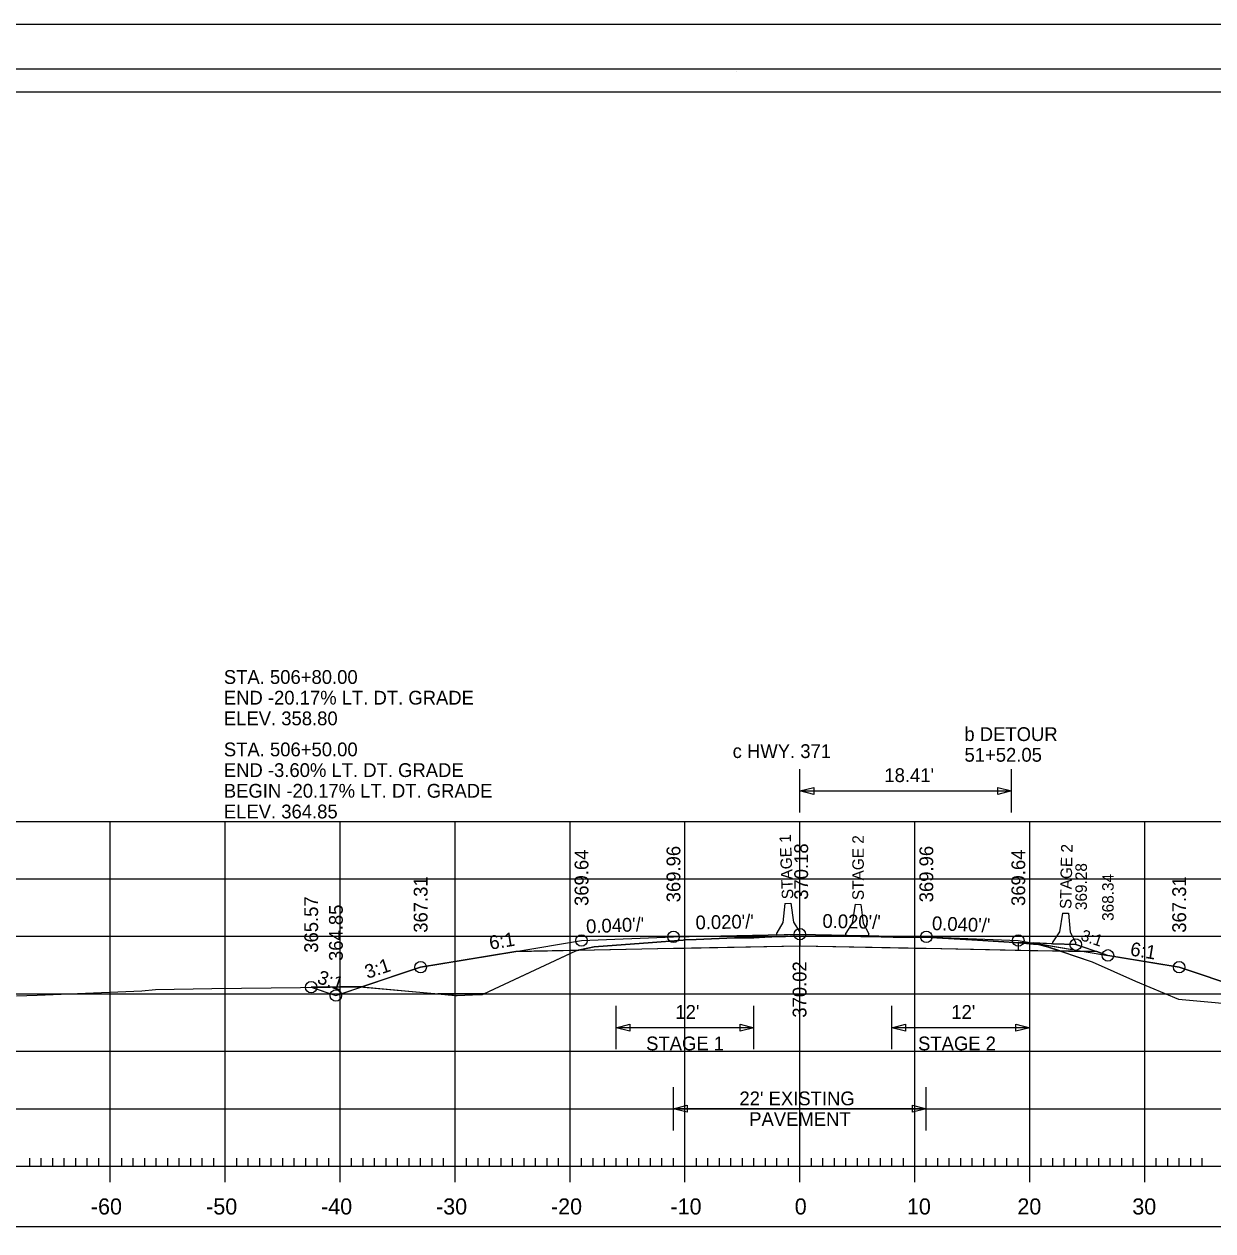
# Model space of a CAD drawing. Extents: x 1368910 to 1369601, y 380116 to 380950.
# Drawn here: x 1369012.7 to 1369116.2, y 380418.8 to 380523.8 of the extents above; entities that cross this region are included whole.
import ezdxf

# ---------------------------------------------------------------- set-up
doc = ezdxf.new("R2010")
doc.units = 0
for name, color, linetype in [('_STAGE 1 CUT', 7, 'Continuous'), ('_STAGE 1 FILL', 7, 'Continuous'), ('_STAGE 2 CUT', 7, 'Continuous'), ('_STAGE 2 FILL', 7, 'Continuous'), ('_STAGE 3 CUT', 7, 'Continuous'), ('Default', 7, 'Continuous'), ('Notes', 7, 'Continuous'), ('R_Alt Surface', 7, 'Continuous'), ('R_Axis', 7, 'Continuous'), ('R_Axis Annot', 7, 'Continuous'), ('R_Border', 7, 'Continuous'), ('R_CONC BARRIER', 7, 'Continuous'), ('R_Detour Surface', 7, 'Continuous'), ('R_Exist Surface', 7, 'Continuous'), ('R_Fin Surface', 7, 'Continuous'), ('R_Grid', 7, 'Continuous'), ('R_No Plot', 7, 'Continuous'), ('R_ROW Annot', 7, 'Continuous'), ('R_Xsect Elev', 7, 'Continuous'), ('R_Xsect Elev Detour', 7, 'Continuous'), ('R_Xsect Slope', 7, 'Continuous')]:
    doc.layers.add(name, color=color, linetype=linetype)

msp = doc.modelspace()

# ---------------------------------------------------------------- linework, layer by layer
at = {"layer": '_STAGE 1 CUT'}
msp.add_line((1369080.24, 380444.42), (1369080.24, 380443.6), dxfattribs=at)
for points in [[(1369084.94, 380444.42), (1369084.75, 380444.42), (1369080.24, 380444.42)], [(1369102.85, 380443.15), (1369101.79, 380443.51), (1369100.87, 380443.73), (1369100.56, 380443.75), (1369100.24, 380443.78), (1369099.36, 380443.86), (1369095.7, 380444.08), (1369091.63, 380444.32), (1369091.08, 380444.34), (1369090.66, 380444.35), (1369090.24, 380444.34), (1369089.27, 380444.34), (1369088.36, 380444.36), (1369086.27, 380444.41), (1369085.54, 380444.4), (1369084.94, 380444.42)], [(1369080.24, 380443.6), (1369090.24, 380443.4), (1369091.24, 380443.38), (1369100.24, 380443.2), (1369102.85, 380443.15)]]:
    msp.add_lwpolyline(points, dxfattribs=at)
at = {"layer": '_STAGE 1 FILL'}
msp.add_line((1369107.04, 380442.76), (1369106.07, 380443.09), dxfattribs=at)
for points in [[(1369102.85, 380443.15), (1369105.68, 380442.2), (1369109.44, 380440.52), (1369113.17, 380438.95), (1369116.36, 380438.67), (1369116.96, 380438.6), (1369119.66, 380438.44), (1369124.06, 380438.12)], [(1369106.07, 380443.09), (1369104.97, 380443.11), (1369102.85, 380443.15)], [(1369124.06, 380438.12), (1369113.24, 380441.73), (1369107.04, 380442.76)]]:
    msp.add_lwpolyline(points, dxfattribs=at)
at = {"layer": '_STAGE 2 CUT'}
for p, q in [((1369070.24, 380444.1), (1369070.24, 380444.1)), ((1369080.24, 380444.42), (1369079.37, 380444.42)), ((1369080.24, 380443.6), (1369080.24, 380444.42)), ((1369040.32, 380439.42), (1369042.13, 380440.03)), ((1369040.24, 380439.4), (1369040.24, 380439.42)), ((1369040.24, 380439.42), (1369040.32, 380439.42)), ((1369040.32, 380439.42), (1369040.24, 380439.42)), ((1369040.24, 380439.42), (1369040.24, 380439.4)), ((1369040.24, 380439.4), (1369040.32, 380439.42))]:
    msp.add_line(p, q, dxfattribs=at)
for points in [[(1369070.24, 380444.1), (1369070.07, 380444.09), (1369069.7, 380444.06), (1369067.41, 380443.88), (1369062.34, 380443.52), (1369061.78, 380443.4), (1369060.95, 380443.22)], [(1369079.37, 380444.42), (1369078.99, 380444.41), (1369078.44, 380444.4), (1369077.19, 380444.34), (1369076.22, 380444.3), (1369075.1, 380444.3), (1369074.56, 380444.29), (1369071.21, 380444.13), (1369070.24, 380444.1)], [(1369070.24, 380444.1), (1369070.24, 380444.1)], [(1369060.95, 380443.22), (1369069.24, 380443.38), (1369070.24, 380443.4), (1369080.24, 380443.6)], [(1369042.13, 380440.03), (1369041.95, 380440.04), (1369040.24, 380440.02), (1369037.72, 380439.99)], [(1369037.72, 380439.99), (1369039.42, 380439.42), (1369039.87, 380439.27), (1369040.24, 380439.4)]]:
    msp.add_lwpolyline(points, dxfattribs=at)
at = {"layer": '_STAGE 2 FILL'}
for p, q in [((1369042.13, 380440.03), (1369048.75, 380439.42)), ((1369050.24, 380439.42), (1369048.75, 380439.42)), ((1369052.73, 380439.42), (1369050.24, 380439.42))]:
    msp.add_line(p, q, dxfattribs=at)
for points in [[(1369055.52, 380443.11), (1369050.24, 380442.23), (1369047.24, 380441.73), (1369042.13, 380440.03)], [(1369052.73, 380439.42), (1369053.66, 380439.84), (1369060.24, 380442.94), (1369060.74, 380443.17), (1369060.95, 380443.22)], [(1369060.95, 380443.22), (1369060.24, 380443.2), (1369055.52, 380443.11)], [(1369048.75, 380439.42), (1369050.24, 380439.42), (1369052.73, 380439.42)], [(1369048.75, 380439.42), (1369050.24, 380439.28), (1369050.43, 380439.27)], [(1369050.43, 380439.27), (1369052.43, 380439.36), (1369052.62, 380439.37), (1369052.73, 380439.42)]]:
    msp.add_lwpolyline(points, dxfattribs=at)
at = {"layer": '_STAGE 3 CUT'}
for points in [[(1369104.24, 380443.7), (1369102.25, 380443.78), (1369100.56, 380443.84)], [(1369100.56, 380443.84), (1369104.97, 380443.11), (1369107.04, 380442.76)], [(1369107.04, 380442.76), (1369106.61, 380442.91), (1369104.24, 380443.7)]]:
    msp.add_lwpolyline(points, dxfattribs=at)
at = {"layer": 'Default'}
msp.add_line((1369080.24, 380457.07), (1369098.65, 380457.07), dxfattribs=at)
at = {"layer": 'R_Alt Surface'}
for points in [[(1369099.24, 380443.9), (1369099.24, 380443.22), (1369106.07, 380443.09)], [(1369055.52, 380443.11), (1369069.24, 380443.38), (1369080.24, 380443.6), (1369091.24, 380443.38), (1369104.97, 380443.11)]]:
    msp.add_lwpolyline(points, dxfattribs=at)
at = {"layer": 'R_Axis'}
for p, q in [((1369020.24, 380423.02), (1369020.24, 380425.82)), ((1369030.24, 380423.02), (1369030.24, 380425.82)), ((1369040.24, 380423.02), (1369040.24, 380425.82)), ((1369050.24, 380423.02), (1369050.24, 380425.82)), ((1369060.24, 380423.02), (1369060.24, 380425.82)), ((1369070.24, 380423.02), (1369070.24, 380425.82)), ((1369080.24, 380423.02), (1369080.24, 380425.82)), ((1369090.24, 380423.02), (1369090.24, 380425.82)), ((1369100.24, 380423.02), (1369100.24, 380425.82)), ((1369110.24, 380423.02), (1369110.24, 380425.82)), ((1369013.24, 380424.42), (1369013.24, 380425.12)), ((1369014.24, 380424.42), (1369014.24, 380425.12)), ((1369015.24, 380424.42), (1369015.24, 380425.12)), ((1369016.24, 380424.42), (1369016.24, 380425.12)), ((1369017.24, 380424.42), (1369017.24, 380425.12)), ((1369018.24, 380424.42), (1369018.24, 380425.12)), ((1369019.24, 380424.42), (1369019.24, 380425.12)), ((1369021.24, 380424.42), (1369021.24, 380425.12)), ((1369022.24, 380424.42), (1369022.24, 380425.12)), ((1369023.24, 380424.42), (1369023.24, 380425.12)), ((1369024.24, 380424.42), (1369024.24, 380425.12)), ((1369025.24, 380424.42), (1369025.24, 380425.12)), ((1369026.24, 380424.42), (1369026.24, 380425.12)), ((1369027.24, 380424.42), (1369027.24, 380425.12)), ((1369028.24, 380424.42), (1369028.24, 380425.12)), ((1369029.24, 380424.42), (1369029.24, 380425.12)), ((1369031.24, 380424.42), (1369031.24, 380425.12)), ((1369032.24, 380424.42), (1369032.24, 380425.12)), ((1369033.24, 380424.42), (1369033.24, 380425.12)), ((1369034.24, 380424.42), (1369034.24, 380425.12)), ((1369035.24, 380424.42), (1369035.24, 380425.12)), ((1369036.24, 380424.42), (1369036.24, 380425.12)), ((1369037.24, 380424.42), (1369037.24, 380425.12)), ((1369038.24, 380424.42), (1369038.24, 380425.12)), ((1369039.24, 380424.42), (1369039.24, 380425.12)), ((1369041.24, 380424.42), (1369041.24, 380425.12)), ((1369042.24, 380424.42), (1369042.24, 380425.12)), ((1369043.24, 380424.42), (1369043.24, 380425.12)), ((1369044.24, 380424.42), (1369044.24, 380425.12)), ((1369045.24, 380424.42), (1369045.24, 380425.12)), ((1369046.24, 380424.42), (1369046.24, 380425.12)), ((1369047.24, 380424.42), (1369047.24, 380425.12)), ((1369048.24, 380424.42), (1369048.24, 380425.12)), ((1369049.24, 380424.42), (1369049.24, 380425.12)), ((1369051.24, 380424.42), (1369051.24, 380425.12)), ((1369052.24, 380424.42), (1369052.24, 380425.12)), ((1369053.24, 380424.42), (1369053.24, 380425.12)), ((1369054.24, 380424.42), (1369054.24, 380425.12)), ((1369055.24, 380424.42), (1369055.24, 380425.12)), ((1369056.24, 380424.42), (1369056.24, 380425.12)), ((1369057.24, 380424.42), (1369057.24, 380425.12)), ((1369058.24, 380424.42), (1369058.24, 380425.12)), ((1369059.24, 380424.42), (1369059.24, 380425.12)), ((1369061.24, 380424.42), (1369061.24, 380425.12)), ((1369062.24, 380424.42), (1369062.24, 380425.12)), ((1369063.24, 380424.42), (1369063.24, 380425.12)), ((1369064.24, 380424.42), (1369064.24, 380425.12)), ((1369065.24, 380424.42), (1369065.24, 380425.12)), ((1369066.24, 380424.42), (1369066.24, 380425.12)), ((1369067.24, 380424.42), (1369067.24, 380425.12)), ((1369068.24, 380424.42), (1369068.24, 380425.12)), ((1369069.24, 380424.42), (1369069.24, 380425.12)), ((1369071.24, 380424.42), (1369071.24, 380425.12)), ((1369072.24, 380424.42), (1369072.24, 380425.12)), ((1369073.24, 380424.42), (1369073.24, 380425.12)), ((1369074.24, 380424.42), (1369074.24, 380425.12)), ((1369075.24, 380424.42), (1369075.24, 380425.12)), ((1369076.24, 380424.42), (1369076.24, 380425.12)), ((1369077.24, 380424.42), (1369077.24, 380425.12)), ((1369078.24, 380424.42), (1369078.24, 380425.12)), ((1369079.24, 380424.42), (1369079.24, 380425.12)), ((1369081.24, 380424.42), (1369081.24, 380425.12)), ((1369082.24, 380424.42), (1369082.24, 380425.12)), ((1369083.24, 380424.42), (1369083.24, 380425.12)), ((1369084.24, 380424.42), (1369084.24, 380425.12)), ((1369085.24, 380424.42), (1369085.24, 380425.12)), ((1369086.24, 380424.42), (1369086.24, 380425.12)), ((1369087.24, 380424.42), (1369087.24, 380425.12)), ((1369088.24, 380424.42), (1369088.24, 380425.12)), ((1369089.24, 380424.42), (1369089.24, 380425.12)), ((1369091.24, 380424.42), (1369091.24, 380425.12)), ((1369092.24, 380424.42), (1369092.24, 380425.12)), ((1369093.24, 380424.42), (1369093.24, 380425.12)), ((1369094.24, 380424.42), (1369094.24, 380425.12)), ((1369095.24, 380424.42), (1369095.24, 380425.12)), ((1369096.24, 380424.42), (1369096.24, 380425.12)), ((1369097.24, 380424.42), (1369097.24, 380425.12)), ((1369098.24, 380424.42), (1369098.24, 380425.12)), ((1369099.24, 380424.42), (1369099.24, 380425.12)), ((1369101.24, 380424.42), (1369101.24, 380425.12)), ((1369102.24, 380424.42), (1369102.24, 380425.12)), ((1369103.24, 380424.42), (1369103.24, 380425.12)), ((1369104.24, 380424.42), (1369104.24, 380425.12)), ((1369105.24, 380424.42), (1369105.24, 380425.12)), ((1369106.24, 380424.42), (1369106.24, 380425.12)), ((1369107.24, 380424.42), (1369107.24, 380425.12)), ((1369108.24, 380424.42), (1369108.24, 380425.12)), ((1369109.24, 380424.42), (1369109.24, 380425.12)), ((1369111.24, 380424.42), (1369111.24, 380425.12)), ((1369112.24, 380424.42), (1369112.24, 380425.12)), ((1369113.24, 380424.42), (1369113.24, 380425.12)), ((1369114.24, 380424.42), (1369114.24, 380425.12)), ((1369115.24, 380424.42), (1369115.24, 380425.12)), ((1368940.24, 380424.42), (1369220.24, 380424.42))]:
    msp.add_line(p, q, dxfattribs=at)
at = {"layer": 'R_Border'}
for p, q in [((1368922.24, 380519.88), (1369238.42, 380519.88)), ((1369074.76, 380519.62), (1369074.76, 380519.62)), ((1369074.76, 380519.62), (1369074.76, 380519.62))]:
    msp.add_line(p, q, dxfattribs=at)
at = {"layer": 'R_CONC BARRIER'}
for p, q in [((1369078.94, 380447.28), (1369079.44, 380447.29)), ((1369085.05, 380447.21), (1369085.55, 380447.2)), ((1369103.1, 380446.44), (1369103.6, 380446.42)), ((1369078.24, 380444.56), (1369078.24, 380444.73)), ((1369080.24, 380444.6), (1369080.24, 380444.77)), ((1369078.24, 380444.56), (1369080.24, 380444.6)), ((1369084.24, 380444.52), (1369084.25, 380444.69)), ((1369084.24, 380444.52), (1369086.24, 380444.48)), ((1369086.24, 380444.48), (1369086.25, 380444.65)), ((1369102.25, 380443.78), (1369102.25, 380443.94)), ((1369102.25, 380443.78), (1369104.24, 380443.7)), ((1369104.24, 380443.7), (1369104.25, 380443.86))]:
    msp.add_line(p, q, dxfattribs=at)
for points in [[(1369078.94, 380447.28), (1369078.75, 380445.63), (1369078.24, 380444.73)], [(1369079.44, 380447.29), (1369079.69, 380445.65), (1369080.24, 380444.77)], [(1369085.05, 380447.21), (1369084.8, 380445.57), (1369084.25, 380444.69)], [(1369085.55, 380447.2), (1369085.73, 380445.55), (1369086.25, 380444.65)], [(1369103.1, 380446.44), (1369102.82, 380444.81), (1369102.25, 380443.94)], [(1369103.6, 380446.42), (1369103.75, 380444.77), (1369104.25, 380443.86)]]:
    msp.add_lwpolyline(points, dxfattribs=at)
at = {"layer": 'R_Detour Surface'}
msp.add_lwpolyline([(1369099.24, 380443.9), (1369104.24, 380443.7), (1369106.07, 380443.09), (1369107.04, 380442.76)], dxfattribs=at)
at = {"layer": 'R_Exist Surface'}
msp.add_lwpolyline([(1369012.08, 380439.25), (1369013.88, 380439.3), (1369022.98, 380439.67), (1369024.16, 380439.79), (1369029.07, 380439.87), (1369041.95, 380440.04), (1369050.43, 380439.27), (1369052.43, 380439.36), (1369052.62, 380439.37), (1369053.66, 380439.84), (1369060.74, 380443.17), (1369061.78, 380443.4), (1369062.34, 380443.52), (1369067.41, 380443.88), (1369069.7, 380444.06), (1369070.07, 380444.09), (1369070.24, 380444.1), (1369071.21, 380444.13), (1369074.56, 380444.29), (1369075.1, 380444.3), (1369076.22, 380444.3), (1369077.19, 380444.34), (1369078.44, 380444.4), (1369078.99, 380444.41), (1369080.24, 380444.44), (1369080.36, 380444.44), (1369080.78, 380444.45), (1369081.27, 380444.44), (1369084.75, 380444.43), (1369085.54, 380444.4), (1369086.27, 380444.41), (1369088.36, 380444.36), (1369089.27, 380444.34), (1369090.66, 380444.35), (1369091.08, 380444.34), (1369091.63, 380444.32), (1369095.7, 380444.08), (1369099.36, 380443.86), (1369100.56, 380443.75), (1369100.87, 380443.73), (1369101.79, 380443.51), (1369105.68, 380442.2), (1369109.44, 380440.52), (1369113.17, 380438.95), (1369116.36, 380438.67)], dxfattribs=at)
at = {"layer": 'R_Fin Surface'}
msp.add_lwpolyline([(1369037.72, 380439.99), (1369039.87, 380439.27), (1369047.24, 380441.73), (1369055.52, 380443.11), (1369061.24, 380444.06), (1369069.24, 380444.38), (1369080.24, 380444.6), (1369091.24, 380444.38), (1369099.24, 380444.06), (1369104.97, 380443.11), (1369113.24, 380441.73), (1369124.06, 380438.12)], dxfattribs=at)
at = {"layer": 'R_Grid'}
for p, q in [((1368940.24, 380454.42), (1369220.24, 380454.42)), ((1369020.24, 380424.42), (1369020.24, 380454.42)), ((1369030.24, 380424.42), (1369030.24, 380454.42)), ((1369040.24, 380424.42), (1369040.24, 380454.42)), ((1369050.24, 380424.42), (1369050.24, 380454.42)), ((1369060.24, 380424.42), (1369060.24, 380454.42)), ((1369070.24, 380424.42), (1369070.24, 380454.42)), ((1369080.24, 380424.42), (1369080.24, 380454.42)), ((1369090.24, 380424.42), (1369090.24, 380454.42)), ((1369100.24, 380424.42), (1369100.24, 380454.42)), ((1369110.24, 380424.42), (1369110.24, 380454.42)), ((1368940.24, 380449.42), (1369220.24, 380449.42)), ((1368940.24, 380444.42), (1369220.24, 380444.42)), ((1368940.24, 380439.42), (1369220.24, 380439.42)), ((1368940.24, 380434.42), (1369220.24, 380434.42)), ((1368940.24, 380429.42), (1369220.24, 380429.42)), ((1368940.24, 380424.42), (1369220.24, 380424.42))]:
    msp.add_line(p, q, dxfattribs=at)
at = {"layer": 'R_No Plot'}
for points in [[(1368909.84, 380523.78), (1369243.18, 380523.78), (1369243.18, 380310.44), (1368909.84, 380310.44)], [(1369236.42, 380419.15), (1368924.24, 380419.15), (1368924.24, 380517.88), (1369173.78, 380517.88), (1369173.78, 380508), (1369191.32, 380508), (1369215.42, 380508), (1369215.42, 380485.67), (1369236.42, 380485.67)], [(1368924.24, 380517.88), (1369173.78, 380517.88), (1369173.78, 380508), (1369191.32, 380508), (1369215.42, 380508), (1369215.42, 380485.67), (1369236.42, 380485.67), (1369236.42, 380316.42), (1368924.24, 380316.42)]]:
    msp.add_lwpolyline(points, close=True, dxfattribs=at)
for centre in [(1369069.24, 380444.38), (1369080.24, 380444.6), (1369091.24, 380444.38), (1369061.24, 380444.06), (1369099.24, 380444.06), (1369104.24, 380443.7), (1369107.04, 380442.76), (1369047.24, 380441.73), (1369113.24, 380441.73), (1369037.72, 380439.99), (1369039.87, 380439.27), (1369039.87, 380439.27)]:
    msp.add_circle(centre, 0.5, dxfattribs=at)
at = {"layer": 'R_ROW Annot'}
for p, q in [((1369080.24, 380455.19), (1369080.24, 380458.96)), ((1369098.65, 380455.19), (1369098.65, 380458.96)), ((1369064.24, 380434.59), (1369064.24, 380438.36)), ((1369076.24, 380434.59), (1369076.24, 380438.36)), ((1369088.24, 380434.59), (1369088.24, 380438.36)), ((1369100.24, 380434.59), (1369100.24, 380438.36)), ((1369076.24, 380436.47), (1369064.24, 380436.47)), ((1369100.24, 380436.47), (1369088.24, 380436.47)), ((1369069.24, 380427.54), (1369069.24, 380431.3)), ((1369091.24, 380427.54), (1369091.24, 380431.3)), ((1369091.24, 380429.42), (1369069.24, 380429.42))]:
    msp.add_line(p, q, dxfattribs=at)
for points in [[(1369081.44, 380456.77), (1369080.24, 380457.07), (1369081.44, 380457.37)], [(1369097.45, 380457.37), (1369098.65, 380457.07), (1369097.45, 380456.77)], [(1369065.44, 380436.17), (1369064.24, 380436.47), (1369065.44, 380436.77)], [(1369075.04, 380436.77), (1369076.24, 380436.47), (1369075.04, 380436.17)], [(1369089.44, 380436.17), (1369088.24, 380436.47), (1369089.44, 380436.77)], [(1369099.04, 380436.77), (1369100.24, 380436.47), (1369099.04, 380436.17)], [(1369070.44, 380429.12), (1369069.24, 380429.42), (1369070.44, 380429.72)], [(1369090.04, 380429.72), (1369091.24, 380429.42), (1369090.04, 380429.12)]]:
    msp.add_lwpolyline(points, close=True, dxfattribs=at)

# ---------------------------------------------------------------- texts
at = {"layer": 'Notes'}
for s, p in [('STA. 506+80.00', (1369030.12, 380466.38)), ('END -20.17% LT. DT. GRADE', (1369030.12, 380464.58)), ('ELEV. 358.80', (1369030.12, 380462.78)), ('b DETOUR', (1369094.55, 380461.41)), ('STA. 506+50.00', (1369030.12, 380460.08)), ('c HWY. 371', (1369074.39, 380459.93)), ('51+52.05', (1369094.56, 380459.61)), ('END -3.60% LT. DT. GRADE', (1369030.12, 380458.28)), ('BEGIN -20.17% LT. DT. GRADE', (1369030.12, 380456.48)), ('ELEV. 364.85', (1369030.12, 380454.68))]:
    msp.add_text(s, height=1.2, dxfattribs=at).set_placement(p)
at = {"layer": 'R_Axis Annot'}
for s, p in [('-60', (1369018.55, 380420.22)), ('-50', (1369028.58, 380420.22)), ('-40', (1369038.58, 380420.22)), ('-30', (1369048.58, 380420.22)), ('-20', (1369058.58, 380420.22)), ('-10', (1369068.98, 380420.22)), ('0', (1369079.79, 380420.22)), ('10', (1369089.55, 380420.22)), ('20', (1369099.16, 380420.22)), ('30', (1369109.16, 380420.22))]:
    msp.add_text(s, height=1.4, dxfattribs=at).set_placement(p)
at = {"layer": 'R_CONC BARRIER'}
for s, rotation, p in [(' STAGE 1', 92.2915, (1369079.69, 380447.3)), (' STAGE 2', 90, (1369085.8, 380447.2)), (' STAGE 2', 88.8552, (1369103.85, 380446.42))]:
    msp.add_text(s, height=1, rotation=rotation, dxfattribs=at).set_placement(p)
at = {"layer": 'R_ROW Annot'}
for s, p in [("18.41'", (1369087.59, 380457.84)), ("12'", (1369069.41, 380437.24)), ("12'", (1369093.41, 380437.24)), ('STAGE 1', (1369066.86, 380434.5)), ('STAGE 2', (1369090.52, 380434.5)), ("22' EXISTING", (1369074.98, 380429.72)), ('PAVEMENT', (1369075.83, 380427.92))]:
    msp.add_text(s, height=1.2, dxfattribs=at).set_placement(p)
at = {"layer": 'R_Xsect Elev'}
for s, p in [('369.96', (1369069.84, 380447.38)), ('370.18', (1369080.95, 380447.6)), ('369.96', (1369091.84, 380447.38)), ('369.64', (1369061.84, 380447.06)), ('369.64', (1369099.84, 380447.06)), ('367.31', (1369047.84, 380444.73)), ('367.31', (1369113.84, 380444.73)), ('365.57', (1369038.32, 380442.99)), ('364.85', (1369040.47, 380442.27)), ('364.85', (1369040.47, 380442.27)), ('370.02', (1369080.81, 380437.34))]:
    msp.add_text(s, height=1.2, rotation=90, dxfattribs=at).set_placement(p)
at = {"layer": 'R_Xsect Elev Detour'}
for s, p in [('369.28', (1369105.21, 380446.7)), ('368.34', (1369107.54, 380445.76))]:
    msp.add_text(s, height=1, rotation=90, dxfattribs=at).set_placement(p)
at = {"layer": 'R_Xsect Slope'}
for s, height, rotation, p in [("0.040'/'", 1.2, 2.2906, (1369061.66, 380444.68)), ("0.020'/'", 1.2, 1.1458, (1369071.17, 380445.02)), ("0.020'/'", 1.2, 358.8542, (1369082.19, 380445.16)), ("0.040'/'", 1.2, 357.7094, (1369091.71, 380444.97)), ('6:1', 1.2, 9.4623, (1369053.31, 380443.25)), ('3:1', 1, 341.5651, (1369104.61, 380444.1)), ('6:1', 1.2, 350.5377, (1369108.92, 380442.76)), ('3:1', 1.2, 18.4349, (1369042.61, 380440.71)), ('3:1', 1.2, 341.5651, (1369038.16, 380440.37))]:
    msp.add_text(s, height=height, rotation=rotation, dxfattribs=at).set_placement(p)

doc.saveas('drawing.dxf')
